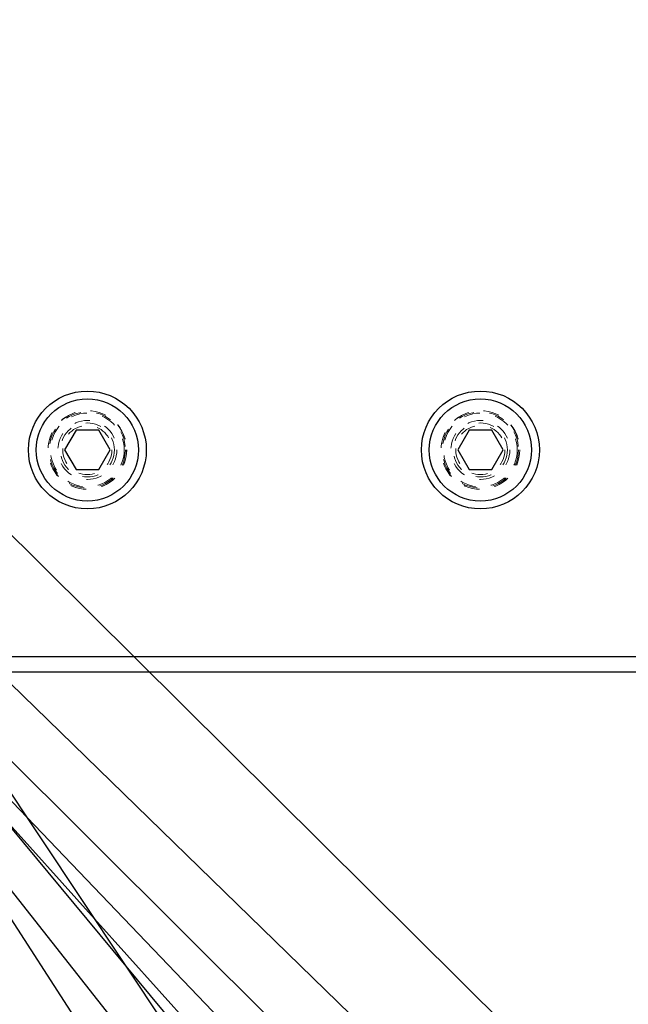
# Model space of a CAD drawing. Header units: inches. Extents: x 1802 to 2468, y -253 to -72.
# Tile 322 of 570: x 2085.53 to 2089.41, y -93.86 to -87.59. Entities that reach past the tile are written whole.
import ezdxf

# ---------------------------------------------------------------- set-up
doc = ezdxf.new("R2010")
doc.units = ezdxf.units.IN
doc.header["$LTSCALE"] = 0.5
doc.header["$MEASUREMENT"] = 0
doc.linetypes.add('HIDDEN', pattern=[0.225, 0.15, -0.075])
for name, color, linetype in [('RAI-M-S', 8, 'Continuous'), ('SID-M-S', 105, 'Continuous'), ('SVD-M-S', 8, 'Continuous')]:
    doc.layers.add(name, color=color, linetype=linetype)

msp = doc.modelspace()

# ---------------------------------------------------------------- linework, layer by layer
at = {"layer": 'RAI-M-S', "linetype": 'Continuous', "lineweight": 25}
for p, q in [((2084.46416, -91.6431), (2091.36416, -91.6431)), ((2091.36416, -91.7431), (2084.46416, -91.7431))]:
    msp.add_line(p, q, dxfattribs=at)
at = {"layer": 'RAI-M-S', "linetype": 'HIDDEN', "lineweight": 18}
for centre, radius in [((2085.96416, -90.3281), 0.2505), ((2088.46416, -90.3281), 0.2505), ((2085.96416, -90.3281), 0.15625), ((2088.46416, -90.3281), 0.15625)]:
    msp.add_circle(centre, radius, dxfattribs=at)
at = {"layer": 'SID-M-S'}
for p, q in [((2080.39706, -87.25527), (2094.71594, -102.20627)), ((2080.39974, -87.25265), (2095.43008, -102.20959)), ((2082.78324, -88.19294), (2096.90685, -102.20977)), ((2081.96887, -88.40191), (2096.15539, -102.21113)), ((2081.60242, -88.40911), (2094.00297, -102.20206)), ((2082.78575, -89.7156), (2092.62425, -102.19387)), ((2083.21895, -90.01388), (2093.3425, -102.19705)), ((2084.54877, -91.87416), (2091.20432, -102.18308)), ((2085.0506, -91.87296), (2091.91487, -102.18459))]:
    msp.add_line(p, q, dxfattribs=at)
at = {"layer": 'SVD-M-S', "linetype": 'Continuous', "lineweight": 25}
for p, q in [((2085.89199, -90.2031), (2085.81982, -90.3281)), ((2086.03633, -90.2031), (2085.89199, -90.2031)), ((2086.1085, -90.3281), (2086.03633, -90.2031)), ((2088.39199, -90.2031), (2088.31982, -90.3281)), ((2088.53633, -90.2031), (2088.39199, -90.2031)), ((2088.6085, -90.3281), (2088.53633, -90.2031)), ((2085.81982, -90.3281), (2085.89199, -90.4531)), ((2086.03633, -90.4531), (2086.1085, -90.3281)), ((2088.31982, -90.3281), (2088.39199, -90.4531)), ((2088.53633, -90.4531), (2088.6085, -90.3281)), ((2085.89199, -90.4531), (2086.03633, -90.4531)), ((2088.39199, -90.4531), (2088.53633, -90.4531))]:
    msp.add_line(p, q, dxfattribs=at)
for centre, radius in [((2085.96416, -90.3281), 0.375), ((2088.46416, -90.3281), 0.375), ((2085.96416, -90.3281), 0.325), ((2088.46416, -90.3281), 0.325)]:
    msp.add_circle(centre, radius, dxfattribs=at)
at = {"layer": 'SVD-M-S', "linetype": 'HIDDEN', "lineweight": 18}
for centre, radius in [((2085.96416, -90.3281), 0.25), ((2085.96416, -90.3281), 0.24219), ((2085.96416, -90.3281), 0.23438), ((2088.46416, -90.3281), 0.25), ((2088.46416, -90.3281), 0.24219), ((2088.46416, -90.3281), 0.23438), ((2085.96416, -90.3281), 0.1875), ((2085.96416, -90.3281), 0.17187), ((2088.46416, -90.3281), 0.1875), ((2088.46416, -90.3281), 0.17188)]:
    msp.add_circle(centre, radius, dxfattribs=at)

doc.saveas('drawing.dxf')
